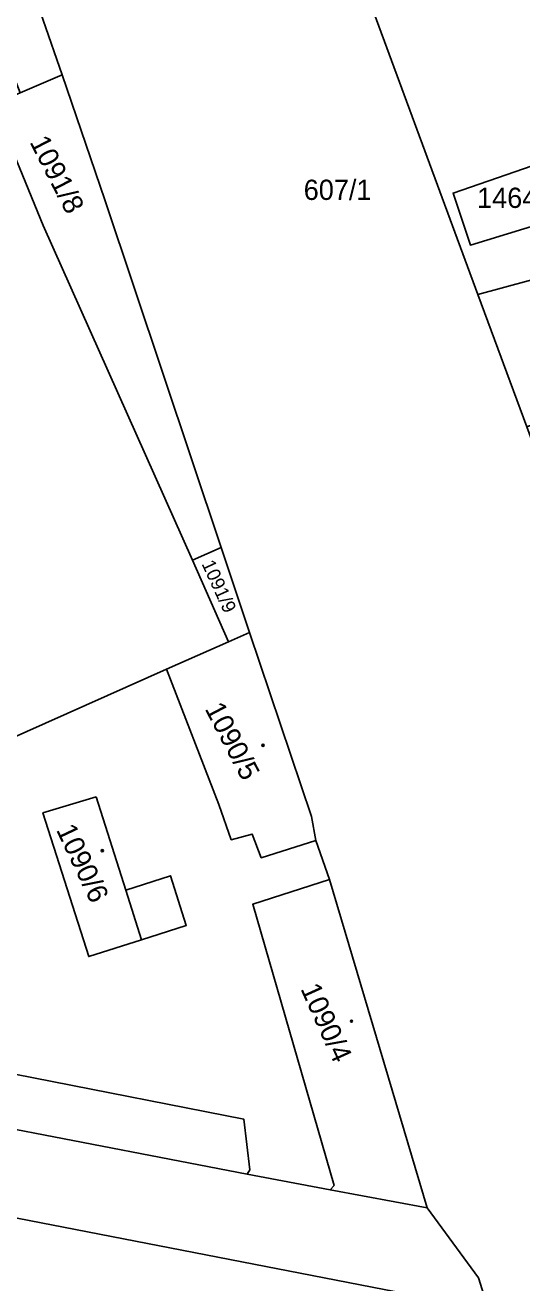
# Model space of a CAD drawing. Extents: x -596233 to -595156, y -1161235 to -1159375.
# Drawn here: x -596045.4 to -596003.7, y -1160887.6 to -1160782.1 of the extents above; entities that cross this region are included whole.
import ezdxf

# ---------------------------------------------------------------- set-up
doc = ezdxf.new("R2010")
doc.units = 0
for name, color, linetype in [('KN_CAR_KR', 7, 'Continuous'), ('KN_KULTURY', 7, 'Continuous'), ('KN_PARC_CIS_POZ', 7, 'Continuous'), ('KN_PARC_CIS_STAV', 7, 'Continuous'), ('KN_PARC_PLOCHA', 7, 'Continuous'), ('parcely_l', 7, 'Continuous')]:
    doc.layers.add(name, color=color, linetype=linetype)

msp = doc.modelspace()

# ---------------------------------------------------------------- linework, layer by layer
at = {"layer": 'KN_CAR_KR'}
msp.add_lwpolyline([(-596037, -1160854.62), (-596035.67, -1160858.78)], dxfattribs=at)
at = {"layer": 'KN_KULTURY'}
for centre, radius in [((-596025.47, -1160842.47), 0.09), ((-596025.47, -1160842.47), 0.0398), ((-596038.96, -1160851.31), 0.09), ((-596038.96, -1160851.31), 0.0398), ((-596018.05, -1160865.61), 0.09), ((-596018.05, -1160865.61), 0.0398)]:
    msp.add_circle(centre, radius, dxfattribs=at)
at = {"layer": 'KN_PARC_PLOCHA'}
for points in [[(-596054.16, -1160678.25), (-596024.66, -1160758.02), (-596007.43, -1160804.66), (-596003.34, -1160815.75), (-595992.26, -1160845.74), (-595979.65, -1160880.67), (-595981.13, -1160891.54)], [(-596035.19, -1160686.89), (-596033.24, -1160692.36), (-596031.22, -1160698.07), (-596029.22, -1160703.69), (-596026.4, -1160711.36), (-596023.34, -1160719.69), (-596020.75, -1160727.09), (-596020.23, -1160728.57), (-596016.95, -1160737.91), (-596014.43, -1160745.1), (-596012.03, -1160751.93), (-596009.7, -1160758.58), (-596003.17, -1160776.63), (-595999.19, -1160787.88), (-595999.11, -1160788.12), (-595997.7, -1160792.08), (-596009.52, -1160796.15), (-596008.07, -1160800.51), (-595996, -1160796.83), (-595994.47, -1160801.13), (-596007.43, -1160804.66), (-596024.66, -1160758.02), (-596054.16, -1160678.25)], [(-596000.33, -1160909.55), (-596007.39, -1160887.14), (-596011.7, -1160881.28), (-596019.9, -1160853.74), (-596021.03, -1160850.45), (-596021.41, -1160848.45), (-596026.6, -1160833.01), (-596028.99, -1160825.87), (-596038.75, -1160796.73), (-596042.32, -1160786.24), (-596045.52, -1160777.05), (-596049.34, -1160767.98), (-596071.87, -1160714.59), (-596073.58, -1160710.49), (-596068.84, -1160708.45), (-596077.52, -1160688.01)], [(-596057.04, -1160846.53), (-596033.57, -1160836.1), (-596029.17, -1160847.43), (-596028.14, -1160850.39), (-596026.37, -1160849.92), (-596025.62, -1160851.9), (-596021.03, -1160850.45), (-596019.9, -1160853.74), (-596026.33, -1160855.8), (-596019.51, -1160879.39), (-596019.85, -1160879.75), (-596026.81, -1160878.44), (-596026.58, -1160878.07), (-596027.09, -1160873.82), (-596080.08, -1160863.44)], [(-596085.86, -1160874.42), (-596010.41, -1160889.08)]]:
    msp.add_lwpolyline(points, dxfattribs=at)
for points in [[(-596042.32, -1160786.24), (-596045.86, -1160787.75), (-596052.9, -1160769.5), (-596052.63, -1160769.38), (-596059.58, -1160752.69), (-596058.71, -1160752.32), (-596073.95, -1160715.48), (-596072.15, -1160714.71), (-596071.87, -1160714.59), (-596049.34, -1160767.98), (-596045.52, -1160777.05)], [(-596048.11, -1160788.71), (-596043.93, -1160798.86), (-596031.4, -1160826.94), (-596028.36, -1160833.79), (-596033.57, -1160836.1), (-596057.04, -1160846.53), (-596060.08, -1160839.68), (-596077, -1160802.47), (-596079.15, -1160797.08), (-596089.98, -1160768.71), (-596077.03, -1160763.09), (-596061.82, -1160756.58), (-596050.5, -1160782.91)], [(-596028.99, -1160825.87), (-596031.4, -1160826.94), (-596043.93, -1160798.86), (-596048.11, -1160788.71), (-596045.86, -1160787.75), (-596042.32, -1160786.24), (-596038.75, -1160796.73)], [(-595996, -1160796.83), (-596008.07, -1160800.51), (-596009.52, -1160796.15), (-595997.7, -1160792.08)], [(-595990.9, -1160811.11), (-596003.34, -1160815.75), (-596007.43, -1160804.66), (-595994.47, -1160801.13)], [(-596026.6, -1160833.01), (-596028.36, -1160833.79), (-596031.4, -1160826.94), (-596028.99, -1160825.87)], [(-596021.03, -1160850.45), (-596025.62, -1160851.9), (-596026.37, -1160849.92), (-596028.14, -1160850.39), (-596029.17, -1160847.43), (-596033.57, -1160836.1), (-596028.36, -1160833.79), (-596026.6, -1160833.01), (-596021.41, -1160848.45)], [(-596039.48, -1160846.8), (-596037, -1160854.62), (-596033.24, -1160853.42), (-596031.91, -1160857.58), (-596035.67, -1160858.78), (-596040.1, -1160860.19), (-596043.94, -1160848.14)], [(-596039.48, -1160846.8), (-596043.94, -1160848.14), (-596040.1, -1160860.19), (-596035.67, -1160858.78), (-596031.91, -1160857.58), (-596033.24, -1160853.42), (-596037, -1160854.62)], [(-596011.7, -1160881.28), (-596019.85, -1160879.75), (-596019.51, -1160879.39), (-596026.33, -1160855.8), (-596019.9, -1160853.74)], [(-596079.56, -1160868.27), (-596026.81, -1160878.44), (-596019.85, -1160879.75), (-596011.7, -1160881.28), (-596007.39, -1160887.14), (-596000.33, -1160909.55), (-596012, -1160905.25), (-596014.53, -1160904.19), (-596006.25, -1160900.53), (-596009.92, -1160899.18), (-596010.61, -1160897.55), (-596010.41, -1160889.08), (-596085.86, -1160874.42), (-596087.89, -1160863.76), (-596085.19, -1160863.29), (-596084.19, -1160868.2), (-596083.44, -1160869.28), (-596081.99, -1160869.81), (-596080.51, -1160869.4)], [(-596026.81, -1160878.44), (-596079.56, -1160868.27), (-596079.43, -1160867.93), (-596079.41, -1160866.78), (-596080.08, -1160863.44), (-596027.09, -1160873.82), (-596026.58, -1160878.07)]]:
    msp.add_lwpolyline(points, close=True, dxfattribs=at)
at = {"layer": 'parcely_l'}
for points in [[(-596007.43, -1160804.66), (-596024.66, -1160758.02), (-596054.16, -1160678.25), (-596054.27, -1160677.88)], [(-596071.87, -1160714.59), (-596049.34, -1160767.98), (-596045.52, -1160777.05), (-596042.32, -1160786.24)], [(-596045.86, -1160787.75), (-596042.32, -1160786.24)], [(-596042.32, -1160786.24), (-596038.75, -1160796.73), (-596028.99, -1160825.87)], [(-596031.4, -1160826.94), (-596043.93, -1160798.86), (-596048.11, -1160788.71)], [(-595996, -1160796.83), (-596008.07, -1160800.51), (-596009.52, -1160796.15), (-595997.7, -1160792.08)], [(-596007.43, -1160804.66), (-595994.47, -1160801.13)], [(-596003.34, -1160815.75), (-596007.43, -1160804.66)], [(-596028.99, -1160825.87), (-596031.4, -1160826.94)], [(-596028.99, -1160825.87), (-596026.6, -1160833.01)], [(-596031.4, -1160826.94), (-596028.36, -1160833.79)], [(-596026.6, -1160833.01), (-596028.36, -1160833.79)], [(-596021.03, -1160850.45), (-596021.41, -1160848.45), (-596026.6, -1160833.01)], [(-596028.36, -1160833.79), (-596033.57, -1160836.1)], [(-596057.04, -1160846.53), (-596033.57, -1160836.1)], [(-596033.57, -1160836.1), (-596029.17, -1160847.43), (-596028.14, -1160850.39), (-596026.37, -1160849.92), (-596025.62, -1160851.9), (-596021.03, -1160850.45)], [(-596039.48, -1160846.8), (-596043.94, -1160848.14), (-596040.1, -1160860.19), (-596035.67, -1160858.78), (-596031.91, -1160857.58), (-596033.24, -1160853.42), (-596037, -1160854.62), (-596039.48, -1160846.8)], [(-596021.03, -1160850.45), (-596019.9, -1160853.74)], [(-596019.9, -1160853.74), (-596026.33, -1160855.8), (-596019.51, -1160879.39), (-596019.85, -1160879.75)], [(-596011.7, -1160881.28), (-596019.9, -1160853.74)], [(-596026.81, -1160878.44), (-596026.58, -1160878.07), (-596027.09, -1160873.82), (-596080.08, -1160863.44)], [(-596026.81, -1160878.44), (-596079.56, -1160868.27)], [(-596014.53, -1160904.19), (-596006.25, -1160900.53), (-596009.92, -1160899.18), (-596010.61, -1160897.55), (-596010.41, -1160889.08), (-596085.86, -1160874.42)], [(-596019.85, -1160879.75), (-596026.81, -1160878.44)], [(-596019.85, -1160879.75), (-596011.7, -1160881.28)], [(-596011.7, -1160881.28), (-596007.39, -1160887.14), (-596000.33, -1160909.55)]]:
    msp.add_lwpolyline(points, dxfattribs=at)

# ---------------------------------------------------------------- texts
at = {"layer": 'KN_PARC_CIS_POZ'}
for s, height, rotation, p in [('1091/8', 1.7, 297.263439, (-596045.0964, -1160791.8685)), ('1091/9', 1.14, 294.676616, (-596030.6485, -1160827.245))]:
    msp.add_text(s, height=height, rotation=rotation, dxfattribs=at).set_placement(p)
for s, p in [('607/1', (-596022.0566, -1160796.73)), ('1464/6', (-596007.5066, -1160797.4))]:
    msp.add_text(s, height=1.7, dxfattribs=at).set_placement(p)
at = {"layer": 'KN_PARC_CIS_STAV'}
for s, rotation, p in [('1090/5', 297.621035, (-596030.3931, -1160839.4023)), ('1090/6', 295.374665, (-596042.8641, -1160849.5581)), ('1090/4', 294.313892, (-596022.3532, -1160862.8906))]:
    msp.add_text(s, height=1.7, rotation=rotation, dxfattribs=at).set_placement(p)

doc.saveas('drawing.dxf')
